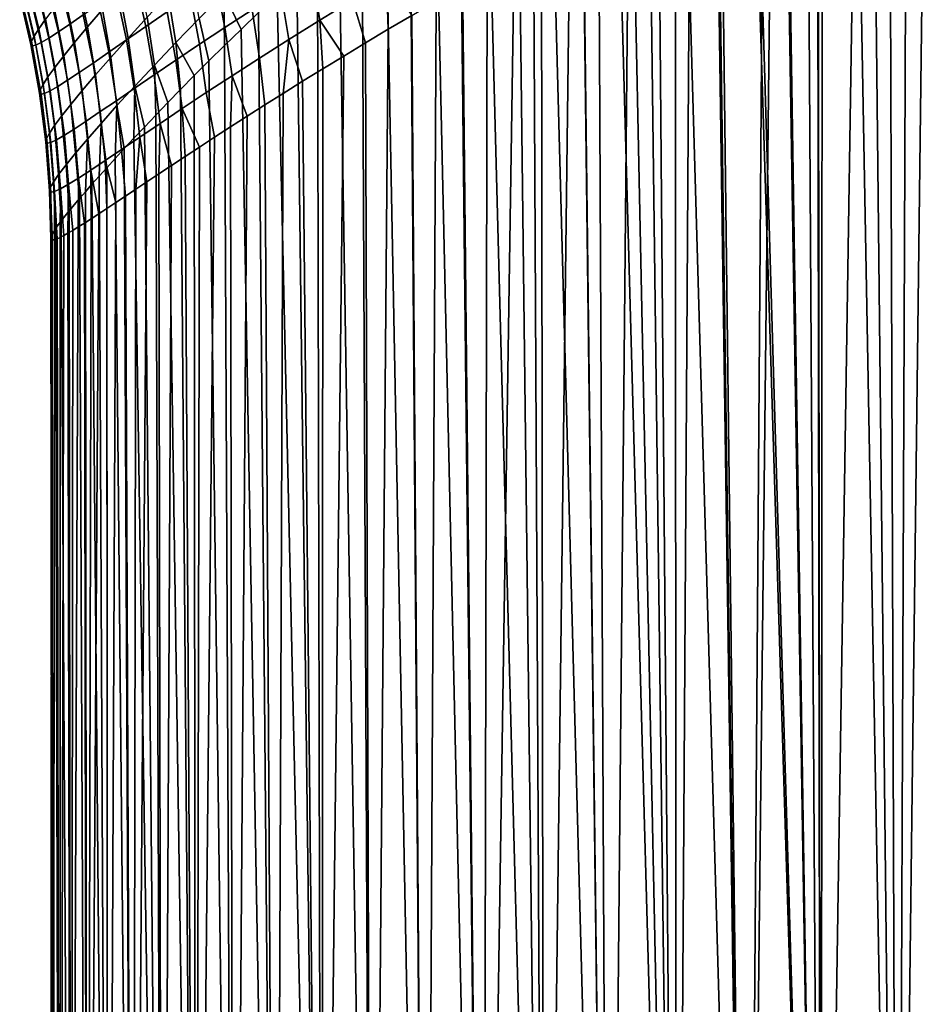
# Model space of a CAD drawing. Header units: metres. Extents: x -109 to 109, y -100 to 58.
# Tile 275 of 642: x -25 to -14, y -50 to -37. Entities that reach past the tile are written whole.
import ezdxf

# ---------------------------------------------------------------- set-up
doc = ezdxf.new("R2010")
doc.units = ezdxf.units.M
doc.layers.add('solid_21_062_100_XXX', color=7, linetype='CONTINUOUS')

msp = doc.modelspace()

# ---------------------------------------------------------------- linework, layer by layer
at = {"layer": 'solid_21_062_100_XXX'}
for points in [[(-14.002876, -30.2899, 25.207802), (-13.889256, -62.700001, 25.28417), (-12.852569, -62.700001, 25.940645), (-13.522593, -29.986347, 25.524544)], [(-14.002876, -30.2899, 25.207802), (-14.476105, -30.610609, 24.879835), (-13.889256, -62.700001, 25.28417)], [(-14.936985, -30.94046, 24.544537), (-14.892483, -62.700001, 24.57762), (-13.889256, -62.700001, 25.28417), (-14.476105, -30.610609, 24.879835)], [(-14.942221, -30.944294, 24.540636), (-15.376416, -31.267908, 24.209503), (-14.892483, -62.700001, 24.57762)], [(-14.936985, -30.94046, 24.544537), (-14.942221, -30.944294, 24.540636), (-14.892483, -62.700001, 24.57762)], [(-15.400993, -31.286545, 24.190308), (-15.811039, -31.601614, 23.862633), (-14.892483, -62.700001, 24.57762)], [(-15.376416, -31.267908, 24.209503), (-15.400993, -31.286545, 24.190308), (-14.892483, -62.700001, 24.57762)], [(-16.276184, -31.966995, 23.473358), (-15.859832, -62.700001, 23.822693), (-14.892483, -62.700001, 24.57762), (-15.852205, -31.633663, 23.828949)], [(-15.811039, -31.601614, 23.862633), (-15.852205, -31.633663, 23.828949), (-14.892483, -62.700001, 24.57762)], [(-16.299538, -31.985521, 23.453304), (-16.738535, -32.335289, 23.066799), (-15.859832, -62.700001, 23.822693)], [(-16.276184, -31.966995, 23.473358), (-16.299538, -31.985521, 23.453304), (-15.859832, -62.700001, 23.822693)], [(-16.805872, -32.38924, 23.005878), (-17.170361, -32.681046, 22.668253), (-16.788975, -62.700001, 23.02121)], [(-16.805872, -32.38924, 23.005878), (-16.788975, -62.700001, 23.02121), (-15.859832, -62.700001, 23.822693), (-16.738535, -32.335289, 23.066799)], [(-17.170361, -32.681046, 22.668253), (-17.405022, -32.869278, 22.443605), (-16.788975, -62.700001, 23.02121)], [(-13.527758, -33.119556, -16.52636), (-13.05434, -32.797482, -16.823549), (-12.852569, -62.700001, -16.945784), (-13.889256, -62.700001, -16.289309)], [(-17.405022, -32.869278, 22.443605), (-17.605417, -33.029034, 22.247059), (-16.788975, -62.700001, 23.02121)], [(-18.034466, -33.36908, 21.810953), (-17.67767, -62.700001, 22.1751), (-16.788975, -62.700001, 23.02121), (-17.605417, -33.029034, 22.247059)], [(-13.771244, -33.280788, -16.36768), (-13.527758, -33.119556, -16.52636), (-13.889256, -62.700001, -16.289309)], [(-14.205557, -33.560211, -16.074448), (-13.771244, -33.280788, -16.36768), (-13.889256, -62.700001, -16.289309)], [(-18.040642, -33.373932, 21.804518), (-18.455057, -33.696049, 21.361917), (-17.67767, -62.700001, 22.1751)], [(-18.034466, -33.36908, 21.810953), (-18.040642, -33.373932, 21.804518), (-17.67767, -62.700001, 22.1751)], [(-14.441092, -33.707157, -15.909795), (-14.205557, -33.560211, -16.074448), (-13.889256, -62.700001, -16.289309), (-14.892483, -62.700001, -15.582757)], [(-18.674475, -33.86364, 21.118622), (-18.523779, -62.700001, 21.286406), (-17.67767, -62.700001, 22.1751), (-18.455057, -33.696049, 21.361917)], [(-14.877724, -33.97015, -15.593695), (-14.441092, -33.707157, -15.909795), (-14.892483, -62.700001, -15.582757)], [(-18.674475, -33.86364, 21.118622), (-18.871441, -34.011341, 20.894648), (-18.523779, -62.700001, 21.286406)], [(-18.871441, -34.011341, 20.894648), (-19.272022, -34.303814, 20.421913), (-18.523779, -62.700001, 21.286406)], [(-15.543104, -34.345379, -15.083476), (-15.06695, -34.080181, -15.452181), (-14.892483, -62.700001, -15.582757), (-15.859832, -62.700001, -14.82783)], [(-15.06695, -34.080181, -15.452181), (-14.877724, -33.97015, -15.593695), (-14.892483, -62.700001, -15.582757)], [(-19.615452, -34.554585, 19.996916), (-19.325262, -62.700001, 20.357264), (-18.523779, -62.700001, 21.286406), (-19.272022, -34.303814, 20.421913)], [(-15.651982, -34.403591, -14.996554), (-15.543104, -34.345379, -15.083476), (-15.859832, -62.700001, -14.82783)], [(-16.199413, -34.680847, -14.544076), (-15.651982, -34.403591, -14.996554), (-15.859832, -62.700001, -14.82783)], [(-19.615452, -34.554585, 19.996916), (-19.952196, -34.808983, 19.560959), (-19.325262, -62.700001, 20.357264)], [(-16.614443, -34.88335, -14.183048), (-16.199413, -34.680847, -14.544076), (-15.859832, -62.700001, -14.82783), (-16.788975, -62.700001, -14.026347)], [(-20.282635, -35.06815, 19.112995), (-20.080189, -62.700001, 19.389914), (-19.325262, -62.700001, 20.357264), (-19.952196, -34.808983, 19.560959)], [(-17.021099, -35.085678, -13.813281), (-16.614443, -34.88335, -14.183048), (-16.788975, -62.700001, -14.026347)], [(-20.282635, -35.06815, 19.112995), (-20.604626, -35.329556, 18.655447), (-20.080189, -62.700001, 19.389914)], [(-17.419287, -35.288044, -13.434898), (-17.021099, -35.085678, -13.813281), (-16.788975, -62.700001, -14.026347), (-17.67767, -62.700001, -13.180239)], [(-20.915211, -35.589088, 18.192467), (-20.786741, -62.700001, 18.386686), (-20.080189, -62.700001, 19.389914), (-20.604626, -35.329556, 18.655447)], [(-17.808655, -35.48996, -13.048275), (-17.419287, -35.288044, -13.434898), (-17.67767, -62.700001, -13.180239)], [(-18.188772, -35.690643, -12.653912), (-17.808655, -35.48996, -13.048275), (-17.67767, -62.700001, -13.180239), (-18.523779, -62.700001, -12.291543)], [(-20.915211, -35.589088, 18.192467), (-21.214283, -35.846584, 17.724455), (-20.786741, -62.700001, 18.386686)], [(-18.559475, -35.890018, -12.252073), (-18.188772, -35.690643, -12.653912), (-18.523779, -62.700001, -12.291543)], [(-21.499529, -36.098053, 17.255573), (-21.443214, -62.700001, 17.349998), (-20.786741, -62.700001, 18.386686), (-21.214283, -35.846584, 17.724455)], [(-18.920345, -36.087254, -11.843332), (-18.559475, -35.890018, -12.252073), (-18.523779, -62.700001, -12.291543), (-19.325262, -62.700001, -11.362401)], [(-21.041267, -36.64809, -9.032661), (-21.468639, -36.910126, -8.343726), (-21.579113, -36.279831, -8.255198), (-21.156965, -36.018738, -8.944092)], [(-24.515919, -36.998615, 10.100446), (-24.321043, -36.770596, 10.895581), (-24.463646, -36.146393, 10.809857), (-24.652641, -36.372169, 10.021816)], [(-22.35825, -36.774826, -6.833332), (-22.714273, -37.006821, -6.101314), (-22.837959, -36.376598, -6.0318), (-22.486895, -36.145725, -6.762657)], [(-21.499529, -36.098053, 17.255573), (-21.77141, -36.343842, 16.785868), (-21.443214, -62.700001, 17.349998)], [(-19.271288, -36.282364, -11.427942), (-18.920345, -36.087254, -11.843332), (-19.325262, -62.700001, -11.362401)], [(-25.156469, -37.022671, 6.796154), (-25.069157, -36.899368, 7.611391), (-25.223839, -36.274025, 7.563093), (-25.308044, -36.396, 6.755918)], [(-24.571697, -36.841198, -1.366629), (-24.748423, -36.9636, -0.567183), (-24.903866, -36.337074, -0.542379), (-24.730328, -36.21566, -1.337394)], [(-23.98354, -37.146259, 11.782932), (-23.73303, -36.87151, 12.562396), (-23.857901, -36.247082, 12.453726), (-24.101496, -36.51947, 11.680301)], [(-23.470501, -36.801826, -4.532875), (-23.751047, -36.99382, -3.766047), (-23.890533, -36.365017, -3.716373), (-23.614384, -36.17421, -4.48082)], [(-23.357395, -37.20285, 13.454866), (-23.052891, -36.889469, 14.211874), (-23.161966, -36.266331, 14.081055), (-23.458929, -36.577492, 13.328645)], [(-22.726305, -36.561337, 14.953225), (-22.503008, -37.031284, 15.388467), (-22.272865, -36.810936, 15.851704), (-22.378428, -36.220818, 15.678517)], [(-21.468639, -36.910126, -8.343726), (-21.874578, -37.163486, -7.639277), (-21.979704, -36.532177, -7.551453), (-21.579113, -36.279831, -8.255198)], [(-19.611916, -36.474499, -11.00653), (-19.271288, -36.282364, -11.427942), (-19.325262, -62.700001, -11.362401)], [(-25.217482, -37.119076, 5.977006), (-25.156469, -37.022671, 6.796154), (-25.308044, -36.396, 6.755918), (-25.366686, -36.491356, 5.945065)], [(-24.748423, -36.9636, -0.567183), (-24.899431, -37.065639, 0.238891), (-25.052061, -36.43824, 0.258499), (-24.903866, -36.337074, -0.542379)], [(-24.68548, -37.20203, 9.296141), (-24.515919, -36.998615, 10.100446), (-24.652641, -36.372169, 10.021816), (-24.816858, -36.573505, 9.225357)], [(-23.751047, -36.99382, -3.766047), (-24.00717, -37.17054, -2.988547), (-24.142389, -36.540565, -2.942028), (-23.890533, -36.365017, -3.716373)], [(-22.714273, -37.006821, -6.101314), (-23.047276, -37.227081, -5.355937), (-23.165985, -36.595692, -5.288335), (-22.837959, -36.376598, -6.0318)], [(-21.77141, -36.343842, 16.785868), (-22.029036, -36.581394, 16.31782), (-21.443214, -62.700001, 17.349998)], [(-21.041267, -36.64809, -9.032661), (-20.593039, -36.378399, -9.705594), (-20.570539, -37.031033, -9.710063), (-20.868299, -37.208458, -9.26898)], [(-20.593039, -36.378399, -9.705594), (-20.261724, -36.849209, -10.147107), (-20.570539, -37.031033, -9.710063)], [(-25.251978, -37.18845, 5.1552), (-25.217482, -37.119076, 5.977006), (-25.366686, -36.491356, 5.945065), (-25.399569, -36.559982, 5.131622)], [(-25.024418, -37.146114, 1.050585), (-25.123119, -37.203903, 1.866858), (-25.271568, -36.575233, 1.874108), (-25.174694, -36.51799, 1.064321)], [(-24.899431, -37.065639, 0.238891), (-25.024418, -37.146114, 1.050585), (-25.174694, -36.51799, 1.064321), (-25.052061, -36.43824, 0.258499)], [(-24.00717, -37.17054, -2.988547), (-24.23842, -37.330837, -2.201081), (-24.369568, -36.699726, -2.158516), (-24.142389, -36.540565, -2.942028)], [(-24.209721, -37.399731, 10.991011), (-23.98354, -37.146259, 11.782932), (-24.101496, -36.51947, 11.680301), (-24.321043, -36.770596, 10.895581)], [(-21.874578, -37.163486, -7.639277), (-22.258556, -37.407207, -6.91975), (-22.35825, -36.774826, -6.833332), (-21.979704, -36.532177, -7.551453)], [(-19.942184, -36.663715, -10.57935), (-19.611916, -36.474499, -11.00653), (-19.325262, -62.700001, -11.362401), (-20.080189, -62.700001, -10.395052)], [(-25.259817, -37.231018, 4.332025), (-25.251978, -37.18845, 5.1552), (-25.399569, -36.559982, 5.131622), (-25.406555, -36.602093, 4.316685)], [(-25.240934, -37.247284, 3.508756), (-25.259817, -37.231018, 4.332025), (-25.406555, -36.602093, 4.316685), (-25.38756, -36.618191, 3.501373)], [(-25.195335, -37.237949, 2.686633), (-25.240934, -37.247284, 3.508756), (-25.38756, -36.618191, 3.501373), (-25.342548, -36.608952, 2.686816)], [(-25.123119, -37.203903, 1.866858), (-25.195335, -37.237949, 2.686633), (-25.342548, -36.608952, 2.686816), (-25.271568, -36.575233, 1.874108)], [(-24.829174, -37.37986, 8.483837), (-24.68548, -37.20203, 9.296141), (-24.816858, -36.573505, 9.225357), (-24.955835, -36.749474, 8.421513)], [(-23.638985, -37.499195, 12.682732), (-23.357395, -37.20285, 13.454866), (-23.458929, -36.577492, 13.328645), (-23.73303, -36.87151, 12.562396)], [(-23.047276, -37.227081, -5.355937), (-23.35673, -37.434402, -4.597803), (-23.470501, -36.801826, -4.532875), (-23.165985, -36.595692, -5.288335)], [(-22.726305, -36.561337, 14.953225), (-23.052891, -36.889469, 14.211874), (-22.923948, -37.44421, 14.47203), (-22.719845, -37.242474, 14.92857)], [(-22.726305, -36.561337, 14.953225), (-22.719845, -37.242474, 14.92857), (-22.503008, -37.031284, 15.388467)], [(-22.272865, -36.810936, 15.851704), (-22.048031, -62.700001, 16.282349), (-21.443214, -62.700001, 17.349998), (-22.029036, -36.581394, 16.31782)], [(-21.468639, -36.910126, -8.343726), (-21.041267, -36.64809, -9.032661), (-20.868299, -37.208458, -9.26898), (-21.15502, -37.381489, -8.824172)], [(-20.261724, -36.849209, -10.147107), (-19.942184, -36.663715, -10.57935), (-20.080189, -62.700001, -10.395052)], [(-24.94652, -37.531368, 7.664764), (-24.829174, -37.37986, 8.483837), (-24.955835, -36.749474, 8.421513), (-25.069157, -36.899368, 7.611391)], [(-24.23842, -37.330837, -2.201081), (-24.444365, -37.473392, -1.404421), (-24.571697, -36.841198, -1.366629), (-24.369568, -36.699726, -2.158516)], [(-24.41081, -37.630016, 10.187617), (-24.209721, -37.399731, 10.991011), (-24.321043, -36.770596, 10.895581), (-24.515919, -36.998615, 10.100446)], [(-23.35673, -37.434402, -4.597803), (-23.642105, -37.62759, -3.827525), (-23.751047, -36.99382, -3.766047), (-23.470501, -36.801826, -4.532875)], [(-22.258556, -37.407207, -6.91975), (-22.620056, -37.640331, -6.18558), (-22.714273, -37.006821, -6.101314), (-22.35825, -36.774826, -6.833332)], [(-25.037109, -37.656017, 6.840213), (-24.94652, -37.531368, 7.664764), (-25.069157, -36.899368, 7.611391), (-25.156469, -37.022671, 6.796154)], [(-24.444365, -37.473392, -1.404421), (-24.624571, -37.596794, -0.599371), (-24.748423, -36.9636, -0.567183), (-24.571697, -36.841198, -1.366629)], [(-23.896801, -37.776318, 11.896137), (-23.638985, -37.499195, 12.682732), (-23.73303, -36.87151, 12.562396), (-23.98354, -37.146259, 11.782932)], [(-23.357395, -37.20285, 13.454866), (-23.115662, -37.636433, 14.019312), (-22.923948, -37.44421, 14.47203), (-23.052891, -36.889469, 14.211874)], [(-22.272865, -36.810936, 15.851704), (-22.503008, -37.031284, 15.388467), (-22.048031, -62.700001, 16.282349)], [(-21.874578, -37.163486, -7.639277), (-21.468639, -36.910126, -8.343726), (-21.430573, -37.549625, -8.376206), (-21.694994, -37.712807, -7.925421)], [(-21.468639, -36.910126, -8.343726), (-21.15502, -37.381489, -8.824172), (-21.430573, -37.549625, -8.376206)], [(-20.570539, -37.031033, -9.710063), (-20.261724, -36.849209, -10.147107), (-20.080189, -62.700001, -10.395052), (-20.786741, -62.700001, -9.391825)], [(-25.100616, -37.753475, 6.011506), (-25.037109, -37.656017, 6.840213), (-25.156469, -37.022671, 6.796154), (-25.217482, -37.119076, 5.977006)], [(-24.624571, -37.596794, -0.599371), (-24.778645, -37.699722, 0.213095), (-24.899431, -37.065639, 0.238891), (-24.748423, -36.9636, -0.567183)], [(-24.586008, -37.835522, 9.374282), (-24.41081, -37.630016, 10.187617), (-24.515919, -36.998615, 10.100446), (-24.68548, -37.20203, 9.296141)], [(-23.642105, -37.62759, -3.827525), (-23.902891, -37.805489, -3.045776), (-24.00717, -37.17054, -2.988547), (-23.751047, -36.99382, -3.766047)], [(-22.620056, -37.640331, -6.18558), (-22.958523, -37.861763, -5.437278), (-23.047276, -37.227081, -5.355937), (-22.714273, -37.006821, -6.101314)], [(-22.719845, -37.242474, 14.92857), (-22.599731, -62.700001, 15.186308), (-22.048031, -62.700001, 16.282349), (-22.503008, -37.031284, 15.388467)], [(-20.868299, -37.208458, -9.26898), (-20.570539, -37.031033, -9.710063), (-20.786741, -62.700001, -9.391825)], [(-25.145514, -37.866638, 4.347385), (-25.136797, -37.823608, 5.180067), (-25.251978, -37.18845, 5.1552), (-25.259817, -37.231018, 4.332025)], [(-25.136797, -37.823608, 5.180067), (-25.100616, -37.753475, 6.011506), (-25.217482, -37.119076, 5.977006), (-25.251978, -37.18845, 5.1552)], [(-24.906197, -37.78093, 1.031875), (-25.006889, -37.839264, 1.855865), (-25.123119, -37.203903, 1.866858), (-25.024418, -37.146114, 1.050585)], [(-24.778645, -37.699722, 0.213095), (-24.906197, -37.78093, 1.031875), (-25.024418, -37.146114, 1.050585), (-24.899431, -37.065639, 0.238891)], [(-23.902891, -37.805489, -3.045776), (-24.138578, -37.966942, -2.253241), (-24.23842, -37.330837, -2.201081), (-24.00717, -37.17054, -2.988547)], [(-24.129969, -38.03215, 11.095895), (-23.896801, -37.776318, 11.896137), (-23.98354, -37.146259, 11.782932), (-24.209721, -37.399731, 10.991011)], [(-21.874578, -37.163486, -7.639277), (-21.948254, -37.870708, -7.472287), (-22.190416, -38.023254, -7.017144), (-22.258556, -37.407207, -6.91975)], [(-21.874578, -37.163486, -7.639277), (-21.694994, -37.712807, -7.925421), (-21.948254, -37.870708, -7.472287)], [(-25.12672, -37.883076, 3.514895), (-25.145514, -37.866638, 4.347385), (-25.259817, -37.231018, 4.332025), (-25.240934, -37.247284, 3.508756)], [(-25.080462, -37.873646, 2.68395), (-25.12672, -37.883076, 3.514895), (-25.240934, -37.247284, 3.508756), (-25.195335, -37.237949, 2.686633)], [(-25.006889, -37.839264, 1.855865), (-25.080462, -37.873646, 2.68395), (-25.195335, -37.237949, 2.686633), (-25.123119, -37.203903, 1.866858)], [(-24.734673, -38.015228, 8.552316), (-24.586008, -37.835522, 9.374282), (-24.68548, -37.20203, 9.296141), (-24.829174, -37.37986, 8.483837)], [(-23.357395, -37.20285, 13.454866), (-23.638985, -37.499195, 12.682732), (-23.46431, -37.992725, 13.124494), (-23.295664, -37.819286, 13.570027)], [(-23.357395, -37.20285, 13.454866), (-23.295664, -37.819286, 13.570027), (-23.115662, -37.636433, 14.019312)], [(-22.958523, -37.861763, -5.437278), (-23.273365, -38.070278, -4.675432), (-23.35673, -37.434402, -4.597803), (-23.047276, -37.227081, -5.355937)], [(-22.719845, -37.242474, 14.92857), (-22.923948, -37.44421, 14.47203), (-22.599731, -62.700001, 15.186308)], [(-21.15502, -37.381489, -8.824172), (-20.868299, -37.208458, -9.26898), (-20.786741, -62.700001, -9.391825), (-21.443214, -62.700001, -8.355138)], [(-24.856251, -38.168365, 7.723074), (-24.734673, -38.015228, 8.552316), (-24.829174, -37.37986, 8.483837), (-24.94652, -37.531368, 7.664764)], [(-24.138578, -37.966942, -2.253241), (-24.34866, -38.110584, -1.450671), (-24.444365, -37.473392, -1.404421), (-24.23842, -37.330837, -2.201081)], [(-24.337593, -38.264709, 10.283102), (-24.129969, -38.03215, 11.095895), (-24.209721, -37.399731, 10.991011), (-24.41081, -37.630016, 10.187617)], [(-23.273365, -38.070278, -4.675432), (-23.563993, -38.264664, -3.900645), (-23.642105, -37.62759, -3.827525), (-23.35673, -37.434402, -4.597803)], [(-23.115662, -37.636433, 14.019312), (-23.096989, -62.700001, 14.064517), (-22.599731, -62.700001, 15.186308), (-22.923948, -37.44421, 14.47203)], [(-22.620056, -37.640331, -6.18558), (-22.258556, -37.407207, -6.91975), (-22.190416, -38.023254, -7.017144), (-22.421499, -38.170204, -6.560432)], [(-21.430573, -37.549625, -8.376206), (-21.15502, -37.381489, -8.824172), (-21.443214, -62.700001, -8.355138)], [(-24.950279, -38.294369, 6.887977), (-24.856251, -38.168365, 7.723074), (-24.94652, -37.531368, 7.664764), (-25.037109, -37.656017, 6.840213)], [(-24.34866, -38.110584, -1.450671), (-24.532633, -38.234997, -0.638858), (-24.624571, -37.596794, -0.599371), (-24.444365, -37.473392, -1.404421)], [(-23.638985, -37.499195, 12.682732), (-23.896801, -37.776318, 11.896137), (-23.769621, -38.312153, 12.24373), (-23.622179, -38.157013, 12.682334)], [(-23.638985, -37.499195, 12.682732), (-23.622179, -38.157013, 12.682334), (-23.46431, -37.992725, 13.124494)], [(-21.694994, -37.712807, -7.925421), (-21.430573, -37.549625, -8.376206), (-21.443214, -62.700001, -8.355138)], [(-25.016396, -38.392895, 6.048473), (-24.950279, -38.294369, 6.887977), (-25.037109, -37.656017, 6.840213), (-25.100616, -37.753475, 6.011506)], [(-24.690022, -38.338814, 0.181178), (-24.820341, -38.420761, 1.008239), (-24.906197, -37.78093, 1.031875), (-24.778645, -37.699722, 0.213095)], [(-24.532633, -38.234997, -0.638858), (-24.690022, -38.338814, 0.181178), (-24.778645, -37.699722, 0.213095), (-24.624571, -37.596794, -0.599371)], [(-24.518707, -38.472317, 9.459575), (-24.337593, -38.264709, 10.283102), (-24.41081, -37.630016, 10.187617), (-24.586008, -37.835522, 9.374282)], [(-23.563993, -38.264664, -3.900645), (-23.82983, -38.443752, -3.113567), (-23.902891, -37.805489, -3.045776), (-23.642105, -37.62759, -3.827525)], [(-23.115662, -37.636433, 14.019312), (-23.295664, -37.819286, 13.570027), (-23.096989, -62.700001, 14.064517)], [(-22.958523, -37.861763, -5.437278), (-22.620056, -37.640331, -6.18558), (-22.641577, -38.31144, -6.102521), (-22.850727, -38.446777, -5.643785)], [(-22.620056, -37.640331, -6.18558), (-22.421499, -38.170204, -6.560432), (-22.641577, -38.31144, -6.102521)], [(-25.063948, -38.507278, 4.362726), (-25.054333, -38.463791, 5.206159), (-25.136797, -37.823608, 5.180067), (-25.145514, -37.866638, 4.347385)], [(-25.054333, -38.463791, 5.206159), (-25.016396, -38.392895, 6.048473), (-25.100616, -37.753475, 6.011506), (-25.136797, -37.823608, 5.180067)], [(-24.820341, -38.420761, 1.008239), (-24.923185, -38.479645, 1.841157), (-25.006889, -37.839264, 1.855865), (-24.906197, -37.78093, 1.031875)], [(-24.672579, -38.653912, 8.626767), (-24.518707, -38.472317, 9.459575), (-24.586008, -37.835522, 9.374282), (-24.734673, -38.015228, 8.552316)], [(-23.82983, -38.443752, -3.113567), (-24.070301, -38.606358, -2.31486), (-24.138578, -37.966942, -2.253241), (-23.902891, -37.805489, -3.045776)], [(-23.896801, -37.776318, 11.896137), (-24.129969, -38.03215, 11.095895), (-24.035044, -38.595924, 11.376141), (-23.907137, -38.458435, 11.8083)], [(-23.896801, -37.776318, 11.896137), (-23.907137, -38.458435, 11.8083), (-23.769621, -38.312153, 12.24373)], [(-23.295664, -37.819286, 13.570027), (-23.46431, -37.992725, 13.124494), (-23.096989, -62.700001, 14.064517)], [(-21.948254, -37.870708, -7.472287), (-21.694994, -37.712807, -7.925421), (-21.443214, -62.700001, -8.355138), (-22.048031, -62.700001, -7.287488)], [(-25.045218, -38.523891, 3.519776), (-25.063948, -38.507278, 4.362726), (-25.145514, -37.866638, 4.347385), (-25.12672, -37.883076, 3.514895)], [(-24.99823, -38.514366, 2.678776), (-25.045218, -38.523891, 3.519776), (-25.12672, -37.883076, 3.514895), (-25.080462, -37.873646, 2.68395)], [(-24.923185, -38.479645, 1.841157), (-24.99823, -38.514366, 2.678776), (-25.080462, -37.873646, 2.68395), (-25.006889, -37.839264, 1.855865)], [(-23.273365, -38.070278, -4.675432), (-22.958523, -37.861763, -5.437278), (-22.850727, -38.446777, -5.643785), (-23.04904, -38.576015, -5.184603)], [(-22.190416, -38.023254, -7.017144), (-21.948254, -37.870708, -7.472287), (-22.048031, -62.700001, -7.287488)], [(-24.798586, -38.808681, 7.786167), (-24.672579, -38.653912, 8.626767), (-24.734673, -38.015228, 8.552316), (-24.856251, -38.168365, 7.723074)], [(-24.070301, -38.606358, -2.31486), (-24.284834, -38.751102, -1.505258), (-24.34866, -38.110584, -1.450671), (-24.138578, -37.966942, -2.253241)], [(-24.129969, -38.03215, 11.095895), (-24.337593, -38.264709, 10.283102), (-24.263941, -38.845798, 10.519155), (-24.153843, -38.724949, 10.946606)], [(-24.129969, -38.03215, 11.095895), (-24.153843, -38.724949, 10.946606), (-24.035044, -38.595924, 11.376141)], [(-23.622179, -38.157013, 12.682334), (-23.538601, -62.700001, 12.919677), (-23.096989, -62.700001, 14.064517), (-23.46431, -37.992725, 13.124494)], [(-23.563993, -38.264664, -3.900645), (-23.273365, -38.070278, -4.675432), (-23.236633, -38.699093, -4.725307), (-23.413601, -38.815804, -4.266315)], [(-23.273365, -38.070278, -4.675432), (-23.04904, -38.576015, -5.184603), (-23.236633, -38.699093, -4.725307)], [(-22.421499, -38.170204, -6.560432), (-22.190416, -38.023254, -7.017144), (-22.048031, -62.700001, -7.287488), (-22.599731, -62.700001, -6.191446)], [(-24.896208, -38.936047, 6.939321), (-24.798586, -38.808681, 7.786167), (-24.856251, -38.168365, 7.723074), (-24.950279, -38.294369, 6.887977)], [(-24.284834, -38.751102, -1.505258), (-24.472855, -38.876522, -0.68554), (-24.532633, -38.234997, -0.638858), (-24.34866, -38.110584, -1.450671)], [(-23.622179, -38.157013, 12.682334), (-23.769621, -38.312153, 12.24373), (-23.538601, -62.700001, 12.919677)], [(-22.641577, -38.31144, -6.102521), (-22.421499, -38.170204, -6.560432), (-22.599731, -62.700001, -6.191446)], [(-24.965042, -39.035645, 6.08781), (-24.896208, -38.936047, 6.939321), (-24.950279, -38.294369, 6.887977), (-25.016396, -38.392895, 6.048473)], [(-24.633791, -38.981239, 0.143225), (-24.767076, -39.063927, 0.979742), (-24.820341, -38.420761, 1.008239), (-24.690022, -38.338814, 0.181178)], [(-24.472855, -38.876522, -0.68554), (-24.633791, -38.981239, 0.143225), (-24.690022, -38.338814, 0.181178), (-24.532633, -38.234997, -0.638858)], [(-24.337593, -38.264709, 10.283102), (-24.518707, -38.472317, 9.459575), (-24.459318, -39.063911, 9.668676), (-24.365629, -38.958645, 10.093508)], [(-24.337593, -38.264709, 10.283102), (-24.365629, -38.958645, 10.093508), (-24.263941, -38.845798, 10.519155)], [(-23.769621, -38.312153, 12.24373), (-23.907137, -38.458435, 11.8083), (-23.538601, -62.700001, 12.919677)], [(-23.82983, -38.443752, -3.113567), (-23.563993, -38.264664, -3.900645), (-23.580116, -38.926159, -3.807873), (-23.736324, -39.030029, -3.3503)], [(-23.563993, -38.264664, -3.900645), (-23.413601, -38.815804, -4.266315), (-23.580116, -38.926159, -3.807873)], [(-22.850727, -38.446777, -5.643785), (-22.641577, -38.31144, -6.102521), (-22.599731, -62.700001, -6.191446), (-23.096989, -62.700001, -5.069655)], [(-25.015331, -39.151264, 4.378008), (-25.004799, -39.107311, 5.233405), (-25.054333, -38.463791, 5.206159), (-25.063948, -38.507278, 4.362726)], [(-25.004799, -39.107311, 5.233405), (-24.965042, -39.035645, 6.08781), (-25.016396, -38.392895, 6.048473), (-25.054333, -38.463791, 5.206159)], [(-24.872227, -39.123367, 1.822773), (-24.948856, -39.158428, 2.671123), (-24.99823, -38.514366, 2.678776), (-24.923185, -38.479645, 1.841157)], [(-24.767076, -39.063927, 0.979742), (-24.872227, -39.123367, 1.822773), (-24.923185, -38.479645, 1.841157), (-24.820341, -38.420761, 1.008239)], [(-24.518707, -38.472317, 9.459575), (-24.672579, -38.653912, 8.626767), (-24.623207, -39.251965, 8.821511), (-24.545097, -39.161587, 9.244867)], [(-24.518707, -38.472317, 9.459575), (-24.545097, -39.161587, 9.244867), (-24.459318, -39.063911, 9.668676)], [(-24.070301, -38.606358, -2.31486), (-23.82983, -38.443752, -3.113567), (-23.882406, -39.127419, -2.893828), (-24.018536, -39.218231, -2.4387)], [(-24.035044, -38.595924, 11.376141), (-23.923508, -62.700001, 11.754548), (-23.538601, -62.700001, 12.919677), (-23.907137, -38.458435, 11.8083)], [(-23.82983, -38.443752, -3.113567), (-23.736324, -39.030029, -3.3503), (-23.882406, -39.127419, -2.893828)], [(-23.04904, -38.576015, -5.184603), (-22.850727, -38.446777, -5.643785), (-23.096989, -62.700001, -5.069655)], [(-24.996643, -39.168053, 3.523384), (-25.015331, -39.151264, 4.378008), (-25.063948, -38.507278, 4.362726), (-25.045218, -38.523891, 3.519776)], [(-24.948856, -39.158428, 2.671123), (-24.996643, -39.168053, 3.523384), (-25.045218, -38.523891, 3.519776), (-24.99823, -38.514366, 2.678776)], [(-24.284834, -38.751102, -1.505258), (-24.070301, -38.606358, -2.31486), (-24.018536, -39.218231, -2.4387), (-24.144903, -39.302475, -1.985136)], [(-24.035044, -38.595924, 11.376141), (-24.153843, -38.724949, 10.946606), (-23.923508, -62.700001, 11.754548)], [(-23.236633, -38.699093, -4.725307), (-23.04904, -38.576015, -5.184603), (-23.096989, -62.700001, -5.069655)], [(-24.798586, -38.808681, 7.786167), (-24.756752, -39.410973, 7.976398), (-24.623207, -39.251965, 8.821511), (-24.672579, -38.653912, 8.626767)], [(-24.263941, -38.845798, 10.519155), (-24.250782, -62.700001, 10.571936), (-23.923508, -62.700001, 11.754548), (-24.153843, -38.724949, 10.946606)], [(-23.413601, -38.815804, -4.266315), (-23.236633, -38.699093, -4.725307), (-23.096989, -62.700001, -5.069655), (-23.538601, -62.700001, -3.924815)], [(-24.896208, -38.936047, 6.939321), (-24.860733, -39.541691, 7.132576), (-24.756752, -39.410973, 7.976398), (-24.798586, -38.808681, 7.786167)], [(-24.472855, -38.876522, -0.68554), (-24.284834, -38.751102, -1.505258), (-24.261721, -39.380039, -1.533235), (-24.369167, -39.450935, -1.083223)], [(-24.263941, -38.845798, 10.519155), (-24.365629, -38.958645, 10.093508), (-24.250782, -62.700001, 10.571936)], [(-24.284834, -38.751102, -1.505258), (-24.144903, -39.302475, -1.985136), (-24.261721, -39.380039, -1.533235)], [(-23.580116, -38.926159, -3.807873), (-23.413601, -38.815804, -4.266315), (-23.538601, -62.700001, -3.924815)], [(-24.965042, -39.035645, 6.08781), (-24.93573, -39.644794, 6.288907), (-24.860733, -39.541691, 7.132576), (-24.896208, -38.936047, 6.939321)], [(-24.767076, -39.063927, 0.979742), (-24.633791, -38.981239, 0.143225), (-24.637503, -39.623638, 0.255561), (-24.709568, -39.667892, 0.697789)], [(-24.633791, -38.981239, 0.143225), (-24.556864, -39.572727, -0.188768), (-24.637503, -39.623638, 0.255561)], [(-24.633791, -38.981239, 0.143225), (-24.472855, -38.876522, -0.68554), (-24.467493, -39.515167, -0.634996), (-24.556864, -39.572727, -0.188768)], [(-24.472855, -38.876522, -0.68554), (-24.369167, -39.450935, -1.083223), (-24.467493, -39.515167, -0.634996)], [(-24.365629, -38.958645, 10.093508), (-24.459318, -39.063911, 9.668676), (-24.250782, -62.700001, 10.571936)], [(-23.736324, -39.030029, -3.3503), (-23.580116, -38.926159, -3.807873), (-23.538601, -62.700001, -3.924815), (-23.923508, -62.700001, -2.759686)], [(-25.015331, -39.151264, 4.378008), (-24.999809, -39.770294, 4.595097), (-24.982084, -39.720848, 5.443729), (-25.004799, -39.107311, 5.233405)], [(-25.004799, -39.107311, 5.233405), (-24.982084, -39.720848, 5.443729), (-24.93573, -39.644794, 6.288907), (-24.965042, -39.035645, 6.08781)], [(-24.948856, -39.158428, 2.671123), (-24.872227, -39.123367, 1.822773), (-24.87624, -39.761066, 2.012949), (-24.915823, -39.778984, 2.447614)], [(-24.872227, -39.123367, 1.822773), (-24.82877, -39.736588, 1.576447), (-24.87624, -39.761066, 2.012949)], [(-24.872227, -39.123367, 1.822773), (-24.767076, -39.063927, 0.979742), (-24.773273, -39.70554, 1.138131), (-24.82877, -39.736588, 1.576447)], [(-24.767076, -39.063927, 0.979742), (-24.709568, -39.667892, 0.697789), (-24.773273, -39.70554, 1.138131)], [(-24.545097, -39.161587, 9.244867), (-24.519632, -62.700001, 9.374689), (-24.250782, -62.700001, 10.571936), (-24.459318, -39.063911, 9.668676)], [(-24.018536, -39.218231, -2.4387), (-23.882406, -39.127419, -2.893828), (-23.923508, -62.700001, -2.759686)], [(-23.882406, -39.127419, -2.893828), (-23.736324, -39.030029, -3.3503), (-23.923508, -62.700001, -2.759686)], [(-24.996643, -39.168053, 3.523384), (-24.988558, -39.793427, 3.741137), (-24.999809, -39.770294, 4.595097), (-25.015331, -39.151264, 4.378008)], [(-24.948856, -39.158428, 2.671123), (-24.947657, -39.790344, 2.880519), (-24.988558, -39.793427, 3.741137), (-24.996643, -39.168053, 3.523384)], [(-24.948856, -39.158428, 2.671123), (-24.915823, -39.778984, 2.447614), (-24.947657, -39.790344, 2.880519)], [(-24.756752, -39.410973, 7.976398), (-24.729412, -62.700001, 8.165692), (-24.519632, -62.700001, 9.374689), (-24.623207, -39.251965, 8.821511)], [(-24.545097, -39.161587, 9.244867), (-24.623207, -39.251965, 8.821511), (-24.519632, -62.700001, 9.374689)], [(-24.144903, -39.302475, -1.985136), (-24.018536, -39.218231, -2.4387), (-23.923508, -62.700001, -2.759686), (-24.250782, -62.700001, -1.577073)], [(-24.369167, -39.450935, -1.083223), (-24.261721, -39.380039, -1.533235), (-24.250782, -62.700001, -1.577073), (-24.519632, -62.700001, -0.379827)], [(-24.261721, -39.380039, -1.533235), (-24.144903, -39.302475, -1.985136), (-24.250782, -62.700001, -1.577073)], [(-24.756752, -39.410973, 7.976398), (-24.860733, -39.541691, 7.132576), (-24.729412, -62.700001, 8.165692)], [(-24.556864, -39.572727, -0.188768), (-24.467493, -39.515167, -0.634996), (-24.519632, -62.700001, -0.379827)], [(-24.467493, -39.515167, -0.634996), (-24.369167, -39.450935, -1.083223), (-24.519632, -62.700001, -0.379827)], [(-24.982084, -39.720848, 5.443729), (-24.969887, -62.700001, 5.724123), (-24.879618, -62.700001, 6.947859), (-24.93573, -39.644794, 6.288907)], [(-24.93573, -39.644794, 6.288907), (-24.879618, -62.700001, 6.947859), (-24.729412, -62.700001, 8.165692), (-24.860733, -39.541691, 7.132576)], [(-24.637503, -39.623638, 0.255561), (-24.556864, -39.572727, -0.188768), (-24.519632, -62.700001, -0.379827), (-24.729412, -62.700001, 0.829169)], [(-24.709568, -39.667892, 0.697789), (-24.637503, -39.623638, 0.255561), (-24.729412, -62.700001, 0.829169)], [(-24.988558, -39.793427, 3.741137), (-25, -62.700001, 4.497431), (-24.969887, -62.700001, 5.724123), (-24.999809, -39.770294, 4.595097)], [(-24.982084, -39.720848, 5.443729), (-24.999809, -39.770294, 4.595097), (-24.969887, -62.700001, 5.724123)], [(-24.915823, -39.778984, 2.447614), (-24.87624, -39.761066, 2.012949), (-24.879618, -62.700001, 2.047003)], [(-24.82877, -39.736588, 1.576447), (-24.773273, -39.70554, 1.138131), (-24.729412, -62.700001, 0.829169), (-24.879618, -62.700001, 2.047003)], [(-24.87624, -39.761066, 2.012949), (-24.82877, -39.736588, 1.576447), (-24.879618, -62.700001, 2.047003)], [(-24.773273, -39.70554, 1.138131), (-24.709568, -39.667892, 0.697789), (-24.729412, -62.700001, 0.829169)], [(-24.947657, -39.790344, 2.880519), (-24.969887, -62.700001, 3.270739), (-25, -62.700001, 4.497431), (-24.988558, -39.793427, 3.741137)], [(-24.947657, -39.790344, 2.880519), (-24.915823, -39.778984, 2.447614), (-24.879618, -62.700001, 2.047003), (-24.969887, -62.700001, 3.270739)]]:
    msp.add_3dface(points, dxfattribs=at)

doc.saveas('drawing.dxf')
